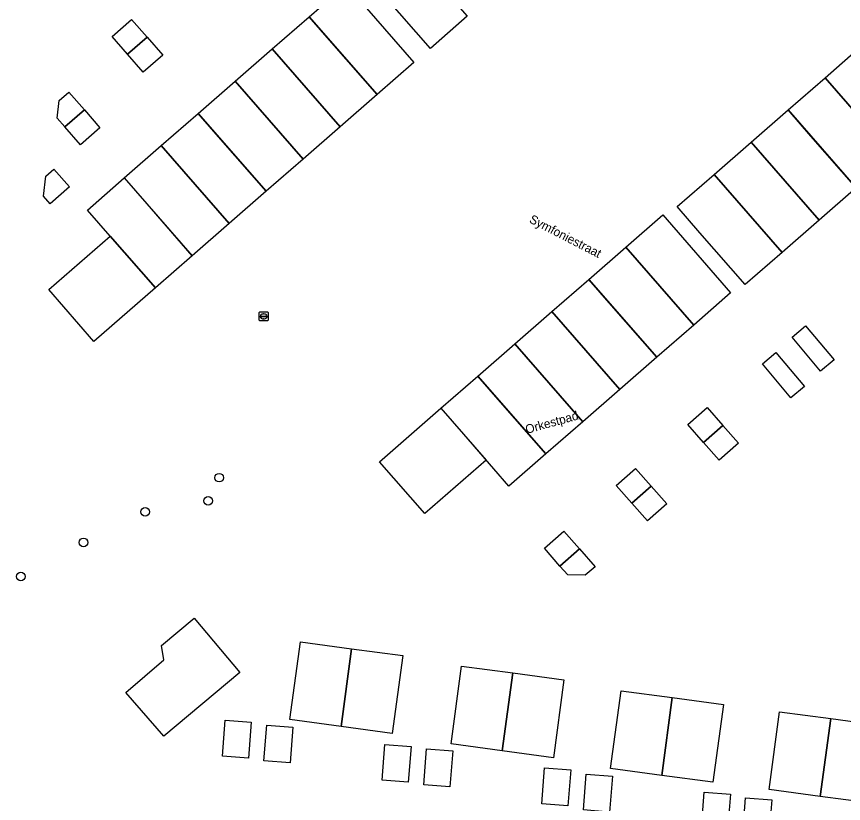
# Model space of a CAD drawing. Extents: x 164148 to 165261, y 382513 to 383432.
# Drawn here: x 164795.6 to 164889.3, y 382807.8 to 382896.9 of the extents above; entities that cross this region are included whole.
import ezdxf

# ---------------------------------------------------------------- set-up
doc = ezdxf.new("R2010")
doc.units = 0
for name, color, linetype in [('IMGEO_Boom', 7, 'Continuous'), ('IMGEO_Openbare_ruimte_label', 7, 'Continuous'), ('IMGEO_Pand_vergunning_verleend', 7, 'Continuous'), ('IMGEO_Rioolput', 7, 'Continuous')]:
    doc.layers.add(name, color=color, linetype=linetype)

msp = doc.modelspace()

# ---------------------------------------------------------------- linework, layer by layer
at = {"layer": 'IMGEO_Boom'}
for centre in [(164818.605, 382844.679), (164817.37, 382842.044), (164810.229, 382840.816), (164803.237, 382837.348), (164796.138, 382833.485)]:
    msp.add_circle(centre, 0.489, dxfattribs=at)
at = {"layer": 'IMGEO_Pand_vergunning_verleend'}
for points in [[(164834.836, 382902.142), (164839.022, 382905.793), (164846.723, 382896.962), (164842.537, 382893.311), (164837.407, 382899.193)], [(164828.794, 382896.916), (164832.98, 382900.567), (164840.681, 382891.737), (164836.495, 382888.086), (164831.365, 382893.968)], [(164806.468, 382894.673), (164808.666, 382896.605), (164810.437, 382894.591), (164808.239, 382892.659)], [(164824.607, 382893.265), (164828.794, 382896.916), (164836.495, 382888.086), (164832.308, 382884.435), (164827.179, 382890.317)], [(164808.239, 382892.659), (164810.437, 382894.591), (164812.207, 382892.576), (164810.009, 382890.644)], [(164820.421, 382889.614), (164824.607, 382893.265), (164832.308, 382884.435), (164828.122, 382880.783), (164822.992, 382886.665)], [(164887.259, 382889.998), (164891.445, 382893.649), (164899.146, 382884.818), (164894.96, 382881.167), (164889.83, 382887.049)], [(164883.072, 382886.347), (164887.259, 382889.998), (164894.96, 382881.167), (164890.773, 382877.516), (164885.644, 382883.398)], [(164816.234, 382885.963), (164820.421, 382889.614), (164828.122, 382880.783), (164823.935, 382877.132), (164818.806, 382883.014)], [(164800.249, 382885.432), (164800.463, 382887.405), (164801.562, 382888.371), (164803.332, 382886.356), (164801.134, 382884.424)], [(164801.134, 382884.424), (164803.332, 382886.356), (164805.103, 382884.342), (164802.905, 382882.41)], [(164878.886, 382882.695), (164883.072, 382886.347), (164890.773, 382877.516), (164886.587, 382873.865), (164881.457, 382879.747)], [(164812.048, 382882.312), (164816.234, 382885.963), (164823.935, 382877.132), (164819.749, 382873.481), (164814.619, 382879.363)], [(164874.699, 382879.044), (164878.886, 382882.695), (164886.587, 382873.865), (164882.4, 382870.214), (164877.271, 382876.096)], [(164807.861, 382878.661), (164812.048, 382882.312), (164819.749, 382873.481), (164815.562, 382869.83), (164810.432, 382875.712)], [(164798.693, 382876.577), (164798.958, 382878.836), (164799.886, 382879.652), (164801.657, 382877.637), (164799.459, 382875.705)], [(164870.513, 382875.393), (164874.699, 382879.044), (164882.4, 382870.214), (164878.214, 382866.563), (164873.084, 382872.445)], [(164803.674, 382875.01), (164807.861, 382878.661), (164815.562, 382869.83), (164811.376, 382866.179), (164806.246, 382872.061)], [(164864.676, 382870.804), (164868.862, 382874.455), (164876.564, 382865.624), (164872.377, 382861.973), (164867.247, 382867.855)], [(164799.291, 382865.996), (164806.246, 382872.061), (164811.376, 382866.179), (164804.421, 382860.114)], [(164860.489, 382867.153), (164864.676, 382870.804), (164872.377, 382861.973), (164868.19, 382858.322), (164863.061, 382864.204)], [(164856.303, 382863.502), (164860.489, 382867.153), (164868.19, 382858.322), (164864.004, 382854.671), (164858.874, 382860.553)], [(164852.116, 382859.851), (164856.303, 382863.502), (164864.004, 382854.671), (164859.817, 382851.02), (164854.688, 382856.902)], [(164883.527, 382860.604), (164885.049, 382861.881), (164888.28, 382858.033), (164886.758, 382856.755)], [(164847.93, 382856.199), (164852.116, 382859.851), (164859.817, 382851.02), (164855.631, 382847.369), (164850.501, 382853.251)], [(164880.169, 382857.585), (164881.691, 382858.862), (164884.922, 382855.013), (164883.4, 382853.736)], [(164843.743, 382852.548), (164847.93, 382856.199), (164855.631, 382847.369), (164851.444, 382843.718), (164846.315, 382849.6)], [(164836.788, 382846.483), (164843.743, 382852.548), (164848.873, 382846.666), (164841.918, 382840.601)], [(164871.722, 382850.69), (164873.92, 382852.622), (164875.691, 382850.608), (164873.492, 382848.676)], [(164873.492, 382848.676), (164875.691, 382850.608), (164877.461, 382848.593), (164875.263, 382846.661)], [(164863.603, 382843.801), (164865.801, 382845.733), (164867.572, 382843.718), (164865.374, 382841.786)], [(164865.374, 382841.786), (164867.572, 382843.718), (164869.343, 382841.704), (164867.144, 382839.772)], [(164855.456, 382836.679), (164857.655, 382838.61), (164859.425, 382836.596), (164857.227, 382834.664)], [(164857.227, 382834.664), (164859.425, 382836.596), (164861.196, 382834.581), (164860.097, 382833.615), (164858.112, 382833.657)], [(164808.027, 382820.35), (164812.341, 382824.034), (164812.068, 382825.671), (164815.766, 382828.763), (164820.933, 382822.582), (164812.341, 382815.401)], [(164826.63, 382817.262), (164827.82, 382826.081), (164833.615, 382825.299), (164832.425, 382816.48)], [(164832.425, 382816.48), (164833.615, 382825.299), (164839.41, 382824.517), (164838.22, 382815.698)], [(164844.885, 382814.508), (164846.075, 382823.327), (164851.87, 382822.545), (164850.68, 382813.725)], [(164850.68, 382813.725), (164851.87, 382822.545), (164857.665, 382821.763), (164856.474, 382812.943)], [(164862.96, 382811.717), (164864.15, 382820.536), (164869.945, 382819.754), (164868.755, 382810.935)], [(164868.755, 382810.935), (164869.945, 382819.754), (164875.74, 382818.972), (164874.55, 382810.153)], [(164880.922, 382809.337), (164882.112, 382818.157), (164887.907, 382817.375), (164886.717, 382808.555)], [(164818.969, 382813.129), (164819.288, 382817.191), (164822.252, 382816.958), (164821.933, 382812.897)], [(164886.717, 382808.555), (164887.907, 382817.375), (164893.702, 382816.592), (164892.512, 382807.773)], [(164823.687, 382812.576), (164824.006, 382816.638), (164826.97, 382816.405), (164826.651, 382812.344)], [(164837.077, 382810.386), (164837.395, 382814.448), (164840.359, 382814.215), (164840.04, 382810.154)], [(164841.795, 382809.876), (164842.114, 382813.937), (164845.077, 382813.705), (164844.759, 382809.643)], [(164855.159, 382807.725), (164855.477, 382811.786), (164858.441, 382811.553), (164858.122, 382807.492)], [(164859.882, 382807.018), (164860.201, 382811.079), (164863.165, 382810.846), (164862.846, 382806.785)], [(164873.255, 382804.971), (164873.574, 382809.032), (164876.538, 382808.8), (164876.219, 382804.738)], [(164877.931, 382804.333), (164878.25, 382808.394), (164881.214, 382808.162), (164880.895, 382804.1)]]:
    msp.add_lwpolyline(points, close=True, dxfattribs=at)
at = {"layer": 'IMGEO_Rioolput'}
for p, q in [((164823.149, 382862.53), (164823.149, 382863.382)), ((164823.224, 382863.456), (164824.076, 382863.456)), ((164823.408, 382862.95), (164823.408, 382862.962)), ((164823.846, 382862.913), (164823.448, 382862.913)), ((164823.451, 382862.999), (164823.849, 382862.999)), ((164823.637, 382863.236), (164823.662, 382863.236)), ((164823.892, 382862.962), (164823.892, 382862.95)), ((164824.15, 382863.382), (164824.15, 382862.53)), ((164824.076, 382862.456), (164823.224, 382862.456)), ((164823.66, 382862.676), (164823.635, 382862.676))]:
    msp.add_line(p, q, dxfattribs=at)
for points in [[(164823.149, 382862.53), (164823.149, 382863.382)], [(164823.224, 382863.456), (164824.076, 382863.456)], [(164824.15, 382863.382), (164824.15, 382862.53)], [(164824.076, 382862.456), (164823.224, 382862.456)]]:
    msp.add_lwpolyline(points, dxfattribs=at)
for centre, radius, start, end in [((164823.226, 382863.38), 0.0765, 91.55205, 178.44795), ((164823.226, 382863.38), 0.0765, 91.55205, 178.44795), ((164823.448, 382862.959), 0.0403, 85.87752, 175.75265), ((164823.445, 382862.949), 0.0366, 178.93798, 274.71019), ((164823.849, 382862.956), 0.043, 264.86636, 352.45326), ((164823.853, 382862.961), 0.0386, 1.73085, 96.63898), ((164824.074, 382863.38), 0.0765, 1.55205, 88.44795), ((164824.074, 382863.38), 0.0765, 1.55205, 88.44795), ((164823.226, 382862.532), 0.0765, 181.55205, 268.44795), ((164823.226, 382862.532), 0.0765, 181.55205, 268.44795), ((164824.074, 382862.532), 0.0765, 271.55205, 358.44795), ((164824.074, 382862.532), 0.0765, 271.55205, 358.44795)]:
    msp.add_arc(centre, radius, start, end, dxfattribs=at)
for centre, major_axis, ratio, start_param, end_param in [((164823.636, 382862.956), (-0.387, 0.002), 0.722429, 4.712389, 7.853982), ((164823.661, 382862.956), (-0.39, 0.002), 0.717154, 1.570796, 4.712389)]:
    msp.add_ellipse(centre, major_axis=major_axis, ratio=ratio, start_param=start_param, end_param=end_param, dxfattribs=at)

# ---------------------------------------------------------------- texts
at = {"layer": 'IMGEO_Openbare_ruimte_label'}
for s, rotation, p in [('Symfoniestraat', 332.69222, (164853.654, 382873.647)), ('Orkestpad', 15.60693, (164853.461, 382849.639))]:
    msp.add_text(s, height=1, rotation=rotation, dxfattribs=at).set_placement(p)

doc.saveas('drawing.dxf')
